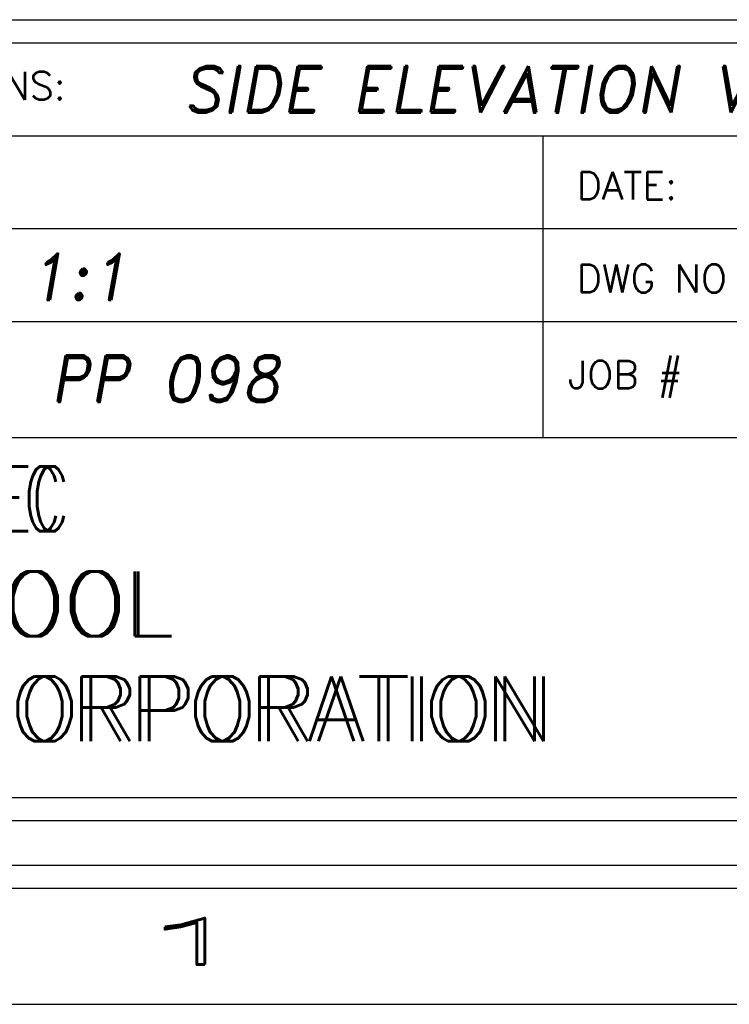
# Model space of a CAD drawing. Header units: inches. Extents: x 1802 to 2468, y -208 to -72.
# Tile 430 of 595: x 2263.37 to 2264.9, y -157.65 to -155.53. Entities that reach past the tile are written whole.
import ezdxf
from ezdxf.enums import TextEntityAlignment as Align

# ---------------------------------------------------------------- set-up
doc = ezdxf.new("R2010")
doc.units = ezdxf.units.IN
doc.header["$LTSCALE"] = 0.5
doc.header["$MEASUREMENT"] = 0
doc.layers.add('SID-M-D', color=42, linetype='Continuous')
doc.layers.add('SID-M-S', color=105, linetype='Continuous')
doc.styles.add('PTI', font='romand.shx', dxfattribs={"oblique": 10})
doc.styles.add('R', font='ROMAND.SHX')
doc.styles.add('ROMANS', font='ROMANS.shx', dxfattribs={"height": 0.125})
doc.styles.get("Standard").update_dxf_attribs({"font": 'romans.shx'})

# ---------------------------------------------------------------- blocks, each defined once
blk = doc.blocks.new('*U9')
at = {"layer": 'SID-M-S'}
for p, q in [((-34.00000000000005, -0.2500000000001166), (-1.13242748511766e-14, -0.2499999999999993)), ((-34.00000000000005, -0.3000000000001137), (-1.13242748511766e-14, -0.3)), ((-34.00000000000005, -0.550000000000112), (2.886579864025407e-15, -0.55))]:
    blk.add_line(p, q, dxfattribs=at)
at = {"layer": 'SID-M-D', "style": 'R', "width": 4}
blk.add_text('1', height=0.09999999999, dxfattribs=at).set_placement((-2.327455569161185, -0.464284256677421))
blk = doc.blocks.new('JM_TITTLE_BOX_SID')
at = {"layer": 'SID-M-S'}
for p, q in [((-6.604933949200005, 1.32165344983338), (0.1049989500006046, 1.32165344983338)), ((-1.409017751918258, 0.9216574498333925), (-1.409017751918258, 1.32165344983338)), ((-6.604933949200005, 1.121655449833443), (0.1049989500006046, 1.121655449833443)), ((-6.604933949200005, 0.9216574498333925), (0.1049989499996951, 0.9216574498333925)), ((-1.409017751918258, 0.6716599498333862), (-1.409017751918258, 0.9216574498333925)), ((-4.43498749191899, 0.6716599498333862), (0.1049989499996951, 0.6716599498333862))]:
    blk.add_line(p, q, dxfattribs=at)
for points in [[(1.261213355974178e-13, -0.1549984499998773), (-6.499934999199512, -0.1549984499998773, -0.414213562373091), (-6.654933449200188, 1.163513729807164e-13), (-6.654933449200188, 1.416652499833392, -0.4142135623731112), (-6.499934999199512, 1.571650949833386), (1.261213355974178e-13, 1.571650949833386, -0.4142135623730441), (0.1549984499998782, 1.416652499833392), (0.1549984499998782, 1.163513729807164e-13, -0.4142135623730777)], [(1.261213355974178e-13, -0.1049989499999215), (-6.499934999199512, -0.1049989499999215, -0.4142135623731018), (-6.604933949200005, 1.163513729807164e-13), (-6.604933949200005, 1.416652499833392, -0.4142135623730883), (-6.499934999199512, 1.52165144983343), (1.261213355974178e-13, 1.52165144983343, -0.414213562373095), (0.1049989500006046, 1.416652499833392), (0.1049989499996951, 1.163513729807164e-13, -0.414213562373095)]]:
    blk.add_lwpolyline(points, format="xyb", close=True, dxfattribs=at)
at = {"layer": 'SID-M-D', "style": 'ROMANS'}
for s, p in [('THIS SHEET CONTAINS:', (-3.346844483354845, 1.398983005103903)), ('DATE:', (-1.336888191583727, 1.184117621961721)), ('DWG NO', (-1.336888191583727, 0.9841196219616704)), ('JOB #', (-1.35556529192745, 0.7766631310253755))]:
    blk.add_text(s, height=0.0599994, dxfattribs=at).set_placement(p)
at = {"layer": 'SID-M-D', "style": 'PTI', "oblique": 10}
for tag, p in [('CUSTOMER', (-5.990553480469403, 1.371591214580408)), ('DIEDATAINFO', (-2.18746001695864, 1.371591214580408)), ('PARTDESCRIPTION', (-5.966376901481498, 1.169693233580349)), ('00-00-00', (-1.009105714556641, 1.167793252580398)), ('PARTNUMBER', (-5.81595049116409, 0.9696952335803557)), ('REV', (-3.360356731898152, 0.9696952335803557)), ('SCALE', (-2.520436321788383, 0.9677952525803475)), ('SH', (-0.8571950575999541, 0.9677952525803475)), ('SHX', (-0.4057438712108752, 0.9677952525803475)), ('TOOL', (-2.472915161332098, 0.7480887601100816)), ('JOB', (-0.9225366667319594, 0.7480887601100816)), ('WTD', (-3.839149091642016, 0.7480887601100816))]:
    blk.add_attdef(tag, p, '', height=0.09999900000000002, dxfattribs=at)
blk.add_attdef('BUILT', text='', height=0.2499630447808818, dxfattribs=at).set_placement((-2.336101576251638, 0.2076912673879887), align=Align.CENTER)
blk = doc.blocks.new('*U13')
at = {"layer": 'SID-M-D', "color": 42, "linetype": 'Continuous', "lineweight": 0, "char_height": 0.139734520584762, "attachment_point": 1}
for s, insert in [('{\\W0.642857;DEC }', (-2.665973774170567, 0.6089180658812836)), ('{TOOL}', (-2.665973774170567, 0.3826812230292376)), ('{CORPORATION}', (-2.665973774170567, 0.1564443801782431))]:
    blk.add_mtext(s, dxfattribs=dict(at, insert=insert))
at = {"layer": 'SID-M-S', "color": 42, "width": 0.642857}
blk.add_text('DEC ', height=0.139734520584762, dxfattribs=at).set_placement((-2.683084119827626, 0.4691835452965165))
at = {"layer": 'SID-M-S', "color": 42}
for s, p in [('TOOL', (-2.672627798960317, 0.2429467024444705)), ('CORPORATION', (-2.68593584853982, 0.01670985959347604))]:
    blk.add_text(s, height=0.139734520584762, dxfattribs=at).set_placement(p)

msp = doc.modelspace()

# ---------------------------------------------------------------- block references
at = {"layer": 'SID-M-D'}
msp.add_blockref('*U9', (2265.907834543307, -157.09684881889), dxfattribs=at)
at = {"layer": 'SID-M-S'}
ref = msp.add_blockref('JM_TITTLE_BOX_SID', (2265.907834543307, -157.0968488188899), dxfattribs=at)
ref.add_attrib('SCALE', '1:1', (2263.387398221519, -156.1290535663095), dxfattribs={"layer": 'SID-M-D', "height": 0.09999900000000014, "style": 'PTI', "oblique": 10})
ref.add_attrib('TOOL', 'PP 098', (2263.434919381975, -156.3487600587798), dxfattribs={"layer": 'SID-M-D', "height": 0.09999900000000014, "style": 'PTI', "oblique": 10})
ref.add_attrib('DIEDATAINFO', 'SIDE ELEVATION VIEW', (2263.720374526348, -155.7252576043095), dxfattribs={"layer": 'SID-M-D', "height": 0.09999900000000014, "style": 'PTI', "oblique": 10})
msp.add_blockref('*U13', (2265.907834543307, -157.0968488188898), dxfattribs=at)

doc.saveas('drawing.dxf')
